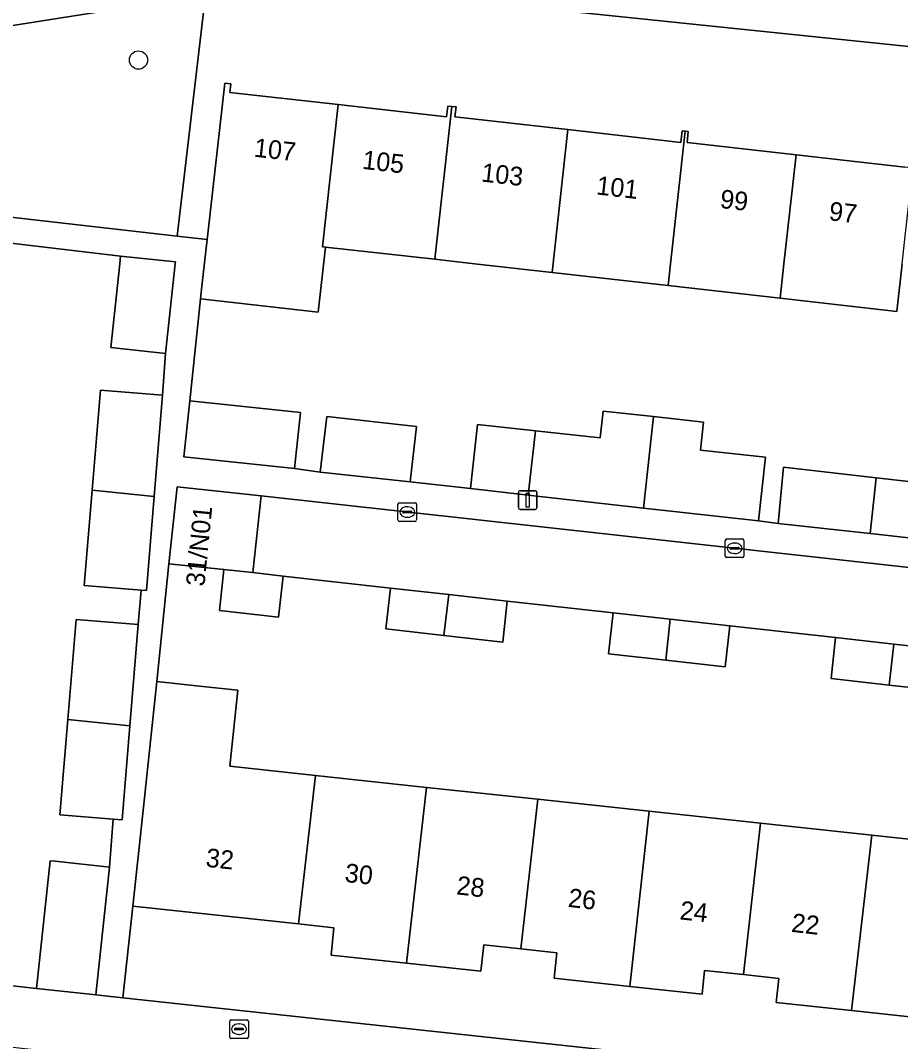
# Model space of a CAD drawing. Extents: x 162026 to 163502, y 387295 to 388169.
# Drawn here: x 162394.6 to 162441.8, y 387458.3 to 387513 of the extents above; entities that cross this region are included whole.
import ezdxf

# ---------------------------------------------------------------- set-up
doc = ezdxf.new("R2010")
doc.units = 0
for name, color, linetype in [('IMGEO_Boom', 7, 'Continuous'), ('IMGEO_Erf', 7, 'Continuous'), ('IMGEO_Groenvoorziening', 7, 'Continuous'), ('IMGEO_Kolk', 7, 'Continuous'), ('IMGEO_Lichtmast', 7, 'Continuous'), ('IMGEO_Pand', 7, 'Continuous'), ('IMGEO_Pand_nummerreeks', 7, 'Continuous'), ('IMGEO_Rijbaan_lokaal_open', 7, 'Continuous'), ('IMGEO_Rioolput', 7, 'Continuous'), ('IMGEO_Voetpad_open', 7, 'Continuous')]:
    doc.layers.add(name, color=color, linetype=linetype)

msp = doc.modelspace()

# ---------------------------------------------------------------- linework, layer by layer
at = {"layer": 'IMGEO_Boom'}
msp.add_circle((162400.957, 387510.919), 0.489, dxfattribs=at)
at = {"layer": 'IMGEO_Erf'}
for points in [[(162404.551, 387514.406), (162403.028, 387501.478), (162404.636, 387501.297), (162404.671, 387501.607), (162405.58, 387509.689), (162405.907, 387509.653), (162405.857, 387509.188), (162411.66, 387508.535), (162417.465, 387507.882), (162417.53, 387508.454), (162417.752, 387508.429), (162417.973, 387508.405), (162417.913, 387507.871), (162423.968, 387507.19), (162430.018, 387506.51), (162430.087, 387507.123), (162430.25, 387507.105), (162430.415, 387507.086), (162430.361, 387506.494), (162436.195, 387505.838), (162442.029, 387505.182)], [(162442.75, 387511.59), (162411.844, 387514.804)], [(162390.492, 387461.729), (162395.498, 387461.182), (162396.228, 387468.022), (162396.486, 387467.994), (162399.397, 387467.683), (162399.602, 387470.25), (162396.745, 387470.486), (162397.168, 387475.599), (162397.61, 387480.947), (162400.94, 387480.672), (162401.093, 387482.522), (162398.055, 387482.773), (162398.478, 387487.886), (162398.92, 387493.234), (162402.25, 387492.959), (162402.413, 387495.205), (162399.473, 387495.519), (162399.951, 387500), (162399.996, 387500.421), (162392.758, 387501.269)], [(162441.874, 387500), (162441.588, 387497.454), (162435.345, 387498.156), (162429.334, 387498.833), (162423.119, 387499.532), (162418.956, 387500), (162416.845, 387500.245), (162410.976, 387500.901), (162410.587, 387497.418), (162404.279, 387498.123), (162403.716, 387492.668), (162409.642, 387492.036), (162409.322, 387489.039), (162410.696, 387488.835), (162411.045, 387491.824), (162415.853, 387491.29), (162415.523, 387488.318), (162418.742, 387487.973), (162419.119, 387491.403), (162422.224, 387491.062), (162425.701, 387490.679), (162425.858, 387492.113), (162428.554, 387491.816), (162431.241, 387491.52), (162431.077, 387490.024), (162434.555, 387489.641), (162434.18, 387486.229), (162435.24, 387486.1), (162435.526, 387489.101), (162440.493, 387488.541), (162445.426, 387487.985)], [(162444.33, 387477.085), (162441.184, 387477.435), (162438.069, 387477.782), (162438.313, 387479.978), (162432.648, 387480.61), (162432.404, 387478.414), (162429.212, 387478.769), (162426.143, 387479.111), (162426.387, 387481.307), (162420.722, 387481.939), (162420.478, 387479.743), (162417.328, 387480.094), (162414.217, 387480.44), (162414.461, 387482.636), (162408.706, 387483.278), (162408.462, 387481.082), (162405.296, 387481.434), (162405.539, 387483.622), (162402.59, 387483.936), (162401.946, 387477.628), (162404.233, 387477.383), (162406.285, 387477.163), (162405.848, 387473.088), (162410.435, 387472.596), (162416.397, 387471.957), (162422.361, 387471.317), (162428.323, 387470.678), (162434.295, 387470.038), (162440.258, 387469.398), (162446.224, 387468.759)], [(162443.123, 387459.572), (162439.175, 387459.995), (162435.138, 387460.428), (162435.276, 387461.718), (162433.378, 387461.922), (162431.295, 387462.145), (162431.159, 387460.876), (162427.292, 387461.29), (162423.229, 387461.726), (162423.375, 387463.092), (162421.448, 387463.299), (162419.462, 387463.512), (162419.312, 387462.112), (162415.319, 387462.54), (162411.276, 387462.974), (162411.432, 387464.431), (162409.524, 387464.636), (162400.655, 387465.587), (162400.124, 387460.686), (162433.518, 387457.07)]]:
    msp.add_lwpolyline(points, dxfattribs=at)
at = {"layer": 'IMGEO_Groenvoorziening'}
msp.add_lwpolyline([(162404.551, 387514.406), (162385.791, 387511.457), (162385.309, 387507.39), (162385.183, 387506.312), (162384.868, 387503.561), (162403.028, 387501.478)], close=True, dxfattribs=at)
at = {"layer": 'IMGEO_Kolk'}
for p, q in [((162414.861, 387486.279), (162414.861, 387487.131)), ((162414.936, 387487.205), (162415.788, 387487.205)), ((162415.349, 387486.985), (162415.374, 387486.985)), ((162415.862, 387487.131), (162415.862, 387486.279)), ((162415.12, 387486.699), (162415.12, 387486.711)), ((162415.558, 387486.662), (162415.16, 387486.662)), ((162415.163, 387486.748), (162415.561, 387486.748)), ((162415.372, 387486.425), (162415.347, 387486.425)), ((162415.604, 387486.711), (162415.604, 387486.699)), ((162415.788, 387486.205), (162414.936, 387486.205)), ((162432.403, 387484.337), (162432.403, 387485.189)), ((162432.478, 387485.263), (162433.33, 387485.263)), ((162432.705, 387484.806), (162433.103, 387484.806)), ((162432.891, 387485.043), (162432.916, 387485.043)), ((162433.404, 387485.189), (162433.404, 387484.337)), ((162433.33, 387484.263), (162432.478, 387484.263)), ((162432.662, 387484.757), (162432.662, 387484.769)), ((162433.1, 387484.72), (162432.702, 387484.72)), ((162432.914, 387484.483), (162432.889, 387484.483)), ((162433.146, 387484.769), (162433.146, 387484.757))]:
    msp.add_line(p, q, dxfattribs=at)
for points in [[(162414.861, 387486.279), (162414.861, 387487.131)], [(162414.936, 387487.205), (162415.788, 387487.205)], [(162415.862, 387487.131), (162415.862, 387486.279)], [(162415.788, 387486.205), (162414.936, 387486.205)], [(162432.403, 387484.337), (162432.403, 387485.189)], [(162432.478, 387485.263), (162433.33, 387485.263)], [(162433.404, 387485.189), (162433.404, 387484.337)], [(162433.33, 387484.263), (162432.478, 387484.263)]]:
    msp.add_lwpolyline(points, dxfattribs=at)
for centre, radius, start, end in [((162414.938, 387487.129), 0.0765, 91.552, 178.448), ((162414.938, 387487.129), 0.0765, 91.552, 178.448), ((162415.786, 387487.129), 0.0765, 1.552, 88.448), ((162415.786, 387487.129), 0.0765, 1.552, 88.448), ((162415.16, 387486.708), 0.0403, 85.8775, 175.7526), ((162415.157, 387486.698), 0.0366, 178.938, 274.7102), ((162415.561, 387486.705), 0.043, 264.8664, 352.4533), ((162415.565, 387486.71), 0.0386, 1.7309, 96.639), ((162414.938, 387486.281), 0.0765, 181.552, 268.448), ((162414.938, 387486.281), 0.0765, 181.552, 268.448), ((162415.786, 387486.281), 0.0765, 271.552, 358.448), ((162415.786, 387486.281), 0.0765, 271.552, 358.448), ((162432.48, 387485.187), 0.0765, 91.552, 178.448), ((162432.48, 387485.187), 0.0765, 91.552, 178.448), ((162432.702, 387484.766), 0.0403, 85.8775, 175.7526), ((162433.107, 387484.768), 0.0386, 1.7309, 96.639), ((162433.328, 387485.187), 0.0765, 1.552, 88.448), ((162433.328, 387485.187), 0.0765, 1.552, 88.448), ((162432.48, 387484.339), 0.0765, 181.552, 268.448), ((162432.48, 387484.339), 0.0765, 181.552, 268.448), ((162432.699, 387484.756), 0.0366, 178.938, 274.7102), ((162433.103, 387484.763), 0.043, 264.8664, 352.4533), ((162433.328, 387484.339), 0.0765, 271.552, 358.448), ((162433.328, 387484.339), 0.0765, 271.552, 358.448)]:
    msp.add_arc(centre, radius, start, end, dxfattribs=at)
for centre, major_axis, ratio, start_param, end_param in [((162415.348, 387486.705), (-0.387, 0.002), 0.722429, 4.712389, 7.853982), ((162415.373, 387486.705), (-0.39, 0.002), 0.717154, 1.570796, 4.712389), ((162432.89, 387484.763), (-0.387, 0.002), 0.722429, 4.712389, 7.853982), ((162432.915, 387484.763), (-0.39, 0.002), 0.717154, 1.570796, 4.712389)]:
    msp.add_ellipse(centre, major_axis=major_axis, ratio=ratio, start_param=start_param, end_param=end_param, dxfattribs=at)
at = {"layer": 'IMGEO_Lichtmast'}
for p, q in [((162421.318, 387486.945), (162421.318, 387487.745)), ((162421.318, 387487.745), (162421.318, 387486.945)), ((162421.418, 387487.845), (162422.208, 387487.845)), ((162422.208, 387487.845), (162421.418, 387487.845)), ((162422.308, 387487.745), (162422.308, 387486.945)), ((162422.308, 387486.945), (162422.308, 387487.745)), ((162422.208, 387486.845), (162421.418, 387486.845)), ((162421.418, 387486.845), (162422.208, 387486.845))]:
    msp.add_line(p, q, dxfattribs=at)
msp.add_lwpolyline([(162421.738, 387487.72), (162421.888, 387487.72), (162421.888, 387486.97), (162421.738, 387486.97), (162421.738, 387487.72)], dxfattribs=at)
for centre, start, end in [((162421.418, 387487.745), 90, 180), ((162421.418, 387487.745), 90, 180), ((162422.208, 387487.745), 0, 90), ((162422.208, 387487.745), 360, 90), ((162421.418, 387486.945), 180, 270), ((162421.418, 387486.945), 180, 270), ((162422.208, 387486.945), 270, 0), ((162422.208, 387486.945), 270, 0)]:
    msp.add_arc(centre, 0.1, start, end, dxfattribs=at)
at = {"layer": 'IMGEO_Pand'}
for points in [[(162411.66, 387508.535), (162405.857, 387509.188), (162405.907, 387509.653), (162405.58, 387509.689), (162404.671, 387501.607), (162404.636, 387501.297), (162404.356, 387498.808), (162404.279, 387498.123), (162410.587, 387497.418), (162410.976, 387500.901), (162410.816, 387500.919)], [(162417.752, 387508.429), (162417.53, 387508.454), (162417.465, 387507.882), (162411.66, 387508.535), (162410.816, 387500.919), (162410.976, 387500.901), (162416.845, 387500.245)], [(162418.956, 387500), (162423.119, 387499.532), (162423.968, 387507.19), (162417.913, 387507.871), (162417.973, 387508.405), (162417.752, 387508.429), (162416.845, 387500.245)], [(162429.334, 387498.833), (162429.463, 387500.001), (162430.25, 387507.105), (162430.087, 387507.123), (162430.018, 387506.51), (162423.968, 387507.19), (162423.119, 387499.532)], [(162436.195, 387505.838), (162430.361, 387506.494), (162430.415, 387507.086), (162430.25, 387507.105), (162429.463, 387500.001), (162429.334, 387498.833), (162435.345, 387498.156), (162435.549, 387500.001)], [(162442.451, 387505.135), (162442.029, 387505.182), (162436.195, 387505.838), (162435.549, 387500.001), (162435.345, 387498.156), (162441.588, 387497.454), (162441.874, 387500), (162441.91, 387500.323), (162442.023, 387501.328)], [(162402.925, 387500), (162402.936, 387500.107), (162399.996, 387500.421), (162399.951, 387500), (162399.473, 387495.519), (162402.413, 387495.205)], [(162402.25, 387492.959), (162398.92, 387493.234), (162398.478, 387487.886), (162401.802, 387487.532)], [(162409.642, 387492.036), (162403.716, 387492.668), (162403.396, 387489.671), (162409.322, 387489.039)], [(162428.554, 387491.816), (162425.858, 387492.113), (162425.701, 387490.679), (162422.224, 387491.062), (162421.844, 387487.61), (162428.013, 387486.908)], [(162415.853, 387491.29), (162411.045, 387491.824), (162410.696, 387488.835), (162415.523, 387488.318)], [(162422.224, 387491.062), (162419.119, 387491.403), (162418.742, 387487.973), (162421.844, 387487.61)], [(162428.554, 387491.816), (162428.013, 387486.908), (162434.18, 387486.229), (162434.555, 387489.641), (162431.077, 387490.024), (162431.241, 387491.52)], [(162440.493, 387488.541), (162435.526, 387489.101), (162435.24, 387486.1), (162440.162, 387485.557)], [(162440.162, 387485.557), (162445.114, 387485.01), (162445.426, 387487.985), (162440.493, 387488.541)], [(162401.802, 387487.532), (162398.478, 387487.886), (162398.055, 387482.773), (162401.093, 387482.522), (162401.386, 387482.498)], [(162407.524, 387487.572), (162403.028, 387488.051), (162402.59, 387483.936), (162405.539, 387483.622), (162407.086, 387483.458)], [(162405.539, 387483.622), (162405.296, 387481.434), (162408.462, 387481.082), (162408.706, 387483.278), (162407.086, 387483.458)], [(162414.461, 387482.636), (162414.217, 387480.44), (162417.328, 387480.094), (162417.58, 387482.289)], [(162417.58, 387482.289), (162417.328, 387480.094), (162420.478, 387479.743), (162420.722, 387481.939)], [(162400.94, 387480.672), (162397.61, 387480.947), (162397.168, 387475.599), (162400.492, 387475.245)], [(162426.387, 387481.307), (162426.143, 387479.111), (162429.212, 387478.769), (162429.453, 387480.966)], [(162429.453, 387480.966), (162429.212, 387478.769), (162432.404, 387478.414), (162432.648, 387480.61)], [(162438.313, 387479.978), (162438.069, 387477.782), (162441.184, 387477.435), (162441.437, 387479.63)], [(162447.411, 387478.965), (162444.574, 387479.281), (162441.437, 387479.63), (162441.184, 387477.435), (162444.33, 387477.085), (162444.059, 387474.549), (162446.861, 387474.237)], [(162410.435, 387472.596), (162405.848, 387473.088), (162406.285, 387477.163), (162404.233, 387477.383), (162401.946, 387477.628), (162401.188, 387470.559), (162400.655, 387465.587), (162409.524, 387464.636)], [(162400.492, 387475.245), (162397.168, 387475.599), (162396.745, 387470.486), (162399.602, 387470.25), (162400.076, 387470.211)], [(162409.524, 387464.636), (162411.432, 387464.431), (162411.276, 387462.974), (162415.319, 387462.54), (162416.397, 387471.957), (162410.435, 387472.596)], [(162422.361, 387471.317), (162416.397, 387471.957), (162415.319, 387462.54), (162419.312, 387462.112), (162419.462, 387463.512), (162421.448, 387463.299)], [(162421.448, 387463.299), (162423.375, 387463.092), (162423.229, 387461.726), (162427.292, 387461.29), (162428.323, 387470.678), (162422.361, 387471.317)], [(162434.295, 387470.038), (162428.323, 387470.678), (162427.292, 387461.29), (162431.159, 387460.876), (162431.295, 387462.145), (162433.378, 387461.922)], [(162433.378, 387461.922), (162435.276, 387461.718), (162435.138, 387460.428), (162439.175, 387459.995), (162440.258, 387469.398), (162434.295, 387470.038)], [(162439.175, 387459.995), (162443.123, 387459.572), (162443.261, 387460.86), (162445.28, 387460.644), (162446.224, 387468.759), (162440.258, 387469.398)], [(162399.397, 387467.683), (162396.486, 387467.994), (162396.228, 387468.022), (162395.498, 387461.182), (162398.668, 387460.844)]]:
    msp.add_lwpolyline(points, close=True, dxfattribs=at)
at = {"layer": 'IMGEO_Rijbaan_lokaal_open'}
msp.add_lwpolyline([(162450.249, 387478.648), (162452.86, 387478.357), (162459.618, 387479.412), (162459.001, 387483.37), (162453.408, 387482.499), (162407.524, 387487.572), (162407.086, 387483.458), (162408.706, 387483.278), (162414.461, 387482.636), (162417.58, 387482.289), (162420.722, 387481.939), (162426.387, 387481.307), (162429.453, 387480.966), (162432.648, 387480.61), (162438.313, 387479.978), (162441.437, 387479.63), (162444.574, 387479.281), (162447.411, 387478.965)], close=True, dxfattribs=at)
at = {"layer": 'IMGEO_Rioolput'}
for p, q in [((162405.847, 387458.578), (162405.847, 387459.43)), ((162405.922, 387459.504), (162406.774, 387459.504)), ((162406.335, 387459.284), (162406.36, 387459.284)), ((162406.848, 387459.43), (162406.848, 387458.578)), ((162406.106, 387458.998), (162406.106, 387459.01)), ((162406.544, 387458.961), (162406.146, 387458.961)), ((162406.149, 387459.047), (162406.547, 387459.047)), ((162406.358, 387458.724), (162406.333, 387458.724)), ((162406.59, 387459.01), (162406.59, 387458.998)), ((162406.774, 387458.504), (162405.922, 387458.504))]:
    msp.add_line(p, q, dxfattribs=at)
for points in [[(162405.847, 387458.578), (162405.847, 387459.43)], [(162405.922, 387459.504), (162406.774, 387459.504)], [(162406.848, 387459.43), (162406.848, 387458.578)], [(162406.774, 387458.504), (162405.922, 387458.504)]]:
    msp.add_lwpolyline(points, dxfattribs=at)
for centre, radius, start, end in [((162405.924, 387459.428), 0.0765, 91.552, 178.448), ((162405.924, 387459.428), 0.0765, 91.552, 178.448), ((162406.772, 387459.428), 0.0765, 1.552, 88.448), ((162406.772, 387459.428), 0.0765, 1.552, 88.448), ((162405.924, 387458.58), 0.0765, 181.552, 268.448), ((162405.924, 387458.58), 0.0765, 181.552, 268.448), ((162406.146, 387459.007), 0.0403, 85.8775, 175.7526), ((162406.143, 387458.997), 0.0366, 178.938, 274.7102), ((162406.547, 387459.004), 0.043, 264.8664, 352.4533), ((162406.551, 387459.009), 0.0386, 1.7309, 96.639), ((162406.772, 387458.58), 0.0765, 271.552, 358.448), ((162406.772, 387458.58), 0.0765, 271.552, 358.448)]:
    msp.add_arc(centre, radius, start, end, dxfattribs=at)
for centre, major_axis, ratio, start_param, end_param in [((162406.334, 387459.004), (-0.387, 0.002), 0.722429, 4.712389, 7.853982), ((162406.359, 387459.004), (-0.39, 0.002), 0.717154, 1.570796, 4.712389)]:
    msp.add_ellipse(centre, major_axis=major_axis, ratio=ratio, start_param=start_param, end_param=end_param, dxfattribs=at)
at = {"layer": 'IMGEO_Voetpad_open'}
for points in [[(162383.865, 387511.154), (162385.791, 387511.457), (162404.551, 387514.406), (162408.822, 387515.078), (162409.124, 387515.071), (162411.844, 387514.804), (162442.75, 387511.59), (162443.453, 387517.421), (162480.419, 387513.193), (162481.197, 387519.204), (162500, 387517.178), (162518.432, 387515.192)], [(162445.114, 387485.01), (162440.162, 387485.557), (162435.24, 387486.1), (162434.18, 387486.229), (162428.013, 387486.908), (162421.844, 387487.61), (162418.742, 387487.973), (162415.523, 387488.318), (162410.696, 387488.835), (162409.322, 387489.039), (162403.396, 387489.671), (162403.716, 387492.668), (162404.279, 387498.123), (162404.356, 387498.808), (162404.636, 387501.297), (162403.028, 387501.478), (162384.868, 387503.561)], [(162392.758, 387501.269), (162399.996, 387500.421), (162402.936, 387500.107), (162402.925, 387500), (162402.413, 387495.205), (162402.25, 387492.959), (162401.802, 387487.532), (162401.386, 387482.498), (162401.093, 387482.522), (162400.94, 387480.672), (162400.492, 387475.245), (162400.076, 387470.211), (162399.602, 387470.25), (162399.397, 387467.683), (162398.668, 387460.844), (162400.124, 387460.686), (162400.655, 387465.587), (162401.188, 387470.559), (162401.946, 387477.628), (162402.59, 387483.936), (162403.028, 387488.051), (162407.524, 387487.572), (162453.408, 387482.499)]]:
    msp.add_lwpolyline(points, dxfattribs=at)
msp.add_lwpolyline([(162400.124, 387460.686), (162398.668, 387460.844), (162395.498, 387461.182), (162390.492, 387461.729), (162384.272, 387462.336), (162378.441, 387463.04), (162376.477, 387463.277), (162376.131, 387460.234), (162376.15, 387460.086), (162377.94, 387459.884), (162384.164, 387459.183), (162393.046, 387458.163), (162401.278, 387457.263), (162403.987, 387456.967), (162459.816, 387450.863), (162459.98, 387453.961), (162433.518, 387457.07)], close=True, dxfattribs=at)

# ---------------------------------------------------------------- texts
at = {"layer": 'IMGEO_Pand_nummerreeks'}
for s, rotation, p in [('107', 353.5771, (162407.112, 387505.747)), ('105', 353.5829, (162412.916, 387505.094)), ('103', 353.583, (162419.294, 387504.416)), ('101', 353.5871, (162425.46, 387503.722)), ('99', 353.5747, (162432.089, 387502.999)), ('97', 353.5943, (162437.925, 387502.343)), ('31/N01', 84.3451, (162404.488, 387482.693)), ('32', 353.8751, (162404.533, 387467.706)), ('30', 353.6149, (162411.979, 387466.897)), ('28', 353.6149, (162417.963, 387466.227)), ('26', 353.6149, (162423.945, 387465.558)), ('24', 353.6149, (162429.93, 387464.889)), ('22', 353.6149, (162435.911, 387464.219))]:
    msp.add_text(s, height=1, rotation=rotation, dxfattribs=at).set_placement(p)

doc.saveas('drawing.dxf')
